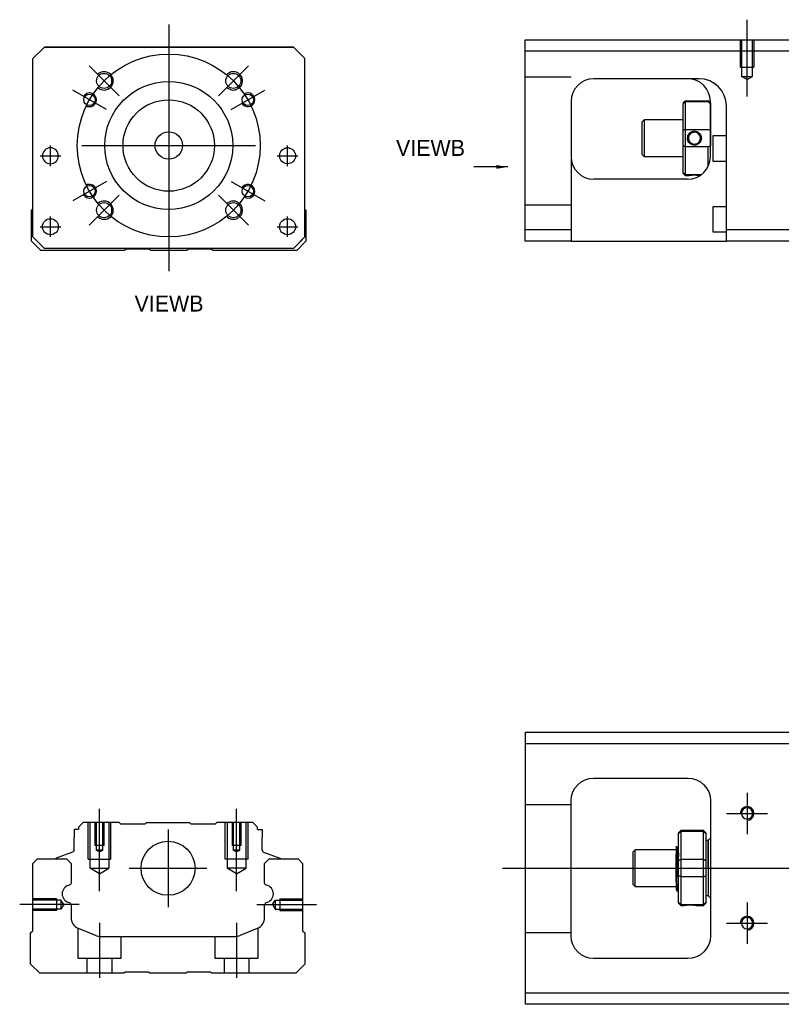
# Model space of a CAD drawing. Header units: millimetres. Extents: x -227 to 3135, y -1502 to 860.
# Tile 394 of 582: x 974 to 1141, y -1106 to -890. Entities that reach past the tile are written whole.
import ezdxf
from ezdxf.lldxf.tags import DXFTag

# ---------------------------------------------------------------- set-up
doc = ezdxf.new("R2010")
doc.units = ezdxf.units.MM
doc.layers.get('0').update_dxf_attribs({"linetype": 'CONTINUOUS'})
doc.layers.add('2', color=7, linetype='CONTINUOUS', true_color=0xffffff)
doc.styles.add('CHN', font='txt')
doc.styles.add('DIM-7', font='SIMPLEX.shx', dxfattribs={"width": 0.7, "bigfont": 'chineset.shx'})
tags = doc.linetypes.add('DASHED', pattern=[25.72, 12.86, -12.86]).pattern_tags.tags
tags[6:7] = [DXFTag(74, 4), DXFTag(75, 0), DXFTag(340, '0'), DXFTag(46, 0.0), DXFTag(50, 0.0), DXFTag(44, 0.0), DXFTag(45, 0.0)]
tags[4:5] = [DXFTag(74, 4), DXFTag(75, 0), DXFTag(340, '0'), DXFTag(46, 0.0), DXFTag(50, 0.0), DXFTag(44, 0.0), DXFTag(45, 0.0)]
doc.dimstyles.new('CNS', dxfattribs={"dimtxt": 3.5, "dimasz": 2.5, "dimexe": 1, "dimexo": 1, "dimgap": 1, "dimtad": 1, "dimdsep": 46, "dimtxsty": 'DIM-7', "dimcen": 0.09, "dimclrd": 4, "dimclre": 4, "dimclrt": 1, "dimadec": 0, "dimazin": 0, "dimtfac": 1, "dimtmove": 0, "dimatfit": 3, "dimfxl": 0, "dimtvp": 0.971429, "dimtolj": 1, "dimarcsym": 0})

msp = doc.modelspace()

# ---------------------------------------------------------------- linework, layer by layer
at = {"ltscale": 0.3}
for p, q in [((1006.51, -891.31), (1006.51, -945.31)), ((995.66, -906.95), (989.08, -900.38)), ((1017.37, -906.95), (1023.94, -900.38)), ((992.87, -909.93), (985.51, -905.68)), ((1020.15, -909.93), (1027.51, -905.68)), ((980.63, -922.31), (980.63, -917.81)), ((980.63, -922.31), (980.63, -917.81)), ((987.51, -917.81), (1025.51, -917.81)), ((1032.5, -922.31), (1032.5, -917.81)), ((1032.5, -922.31), (1032.5, -917.81)), ((992.87, -925.68), (985.51, -929.93)), ((1020.15, -925.68), (1027.51, -929.93)), ((995.66, -928.66), (989.08, -935.24)), ((1017.37, -928.66), (1023.94, -935.24)), ((980.63, -937.81), (980.63, -933.31)), ((980.63, -937.81), (980.63, -933.31)), ((1032.5, -937.81), (1032.5, -933.31)), ((1032.5, -937.81), (1032.5, -933.31)), ((1006.36, -1067.4), (1006.36, -1084.4)), ((997.86, -1075.9), (1014.86, -1075.9))]:
    msp.add_line(p, q, dxfattribs=at)
at = {"linetype": 'Continuous'}
for p, q in [((976.81, -898.81), (979.31, -896.31)), ((979.31, -896.31), (976.81, -898.81)), ((979.31, -896.31), (1033.81, -896.31)), ((1033.81, -896.31), (979.31, -896.31)), ((1033.81, -896.31), (1036.31, -898.81)), ((1036.31, -898.81), (1033.81, -896.31)), ((976.81, -937.81), (976.81, -898.81)), ((1036.31, -937.81), (1036.31, -898.81)), ((976.51, -931.96), (976.81, -931.66)), ((976.51, -938.76), (976.51, -931.96)), ((1036.31, -931.76), (1036.51, -931.96)), ((1036.51, -931.96), (1036.51, -938.76)), ((978.51, -940.76), (976.51, -938.76)), ((976.81, -937.81), (979.31, -940.31)), ((979.31, -940.31), (977.81, -938.81)), ((1033.81, -940.31), (1036.31, -937.81)), ((1036.51, -938.76), (1034.51, -940.76)), ((996.86, -940.76), (978.51, -940.76)), ((979.31, -940.31), (979.31, -940.31)), ((1033.81, -940.31), (979.31, -940.31)), ((1033.81, -940.31), (979.31, -940.31)), ((997.21, -940.51), (996.86, -940.76)), ((1002.21, -940.51), (997.21, -940.51)), ((1002.57, -940.76), (1002.21, -940.51)), ((1010.46, -940.76), (1002.57, -940.76)), ((1010.81, -940.51), (1010.46, -940.76)), ((1015.81, -940.51), (1010.81, -940.51)), ((1016.16, -940.76), (1015.81, -940.51)), ((1034.51, -940.76), (1016.16, -940.76)), ((1084.52, -1048.65), (1084.52, -1046.15)), ((1084.52, -1046.15), (1143.52, -1046.15)), ((1143.52, -1048.65), (1084.52, -1048.65)), ((1084.52, -1103.15), (1084.52, -1048.65)), ((1099.52, -1056.15), (1120.02, -1056.15)), ((1094.52, -1090.65), (1094.52, -1061.15)), ((1125.02, -1061.15), (1125.02, -1090.65)), ((987.79, -1065.9), (986.79, -1066.9)), ((995.66, -1065.9), (987.79, -1065.9)), ((995.96, -1066.2), (995.66, -1065.9)), ((1001.36, -1066.2), (1001.66, -1065.9)), ((1001.66, -1065.9), (1011.06, -1065.9)), ((1011.36, -1066.2), (1011.06, -1065.9)), ((1017.06, -1065.9), (1016.76, -1066.2)), ((1024.93, -1065.9), (1017.06, -1065.9)), ((1025.93, -1066.9), (1024.93, -1065.9)), ((985.79, -1067.4), (985.79, -1069.1)), ((986.79, -1067.4), (985.79, -1067.4)), ((986.79, -1066.9), (986.79, -1067.4)), ((995.96, -1066.2), (1001.36, -1066.2)), ((1011.36, -1066.2), (1016.76, -1066.2)), ((1025.93, -1067.4), (1025.93, -1066.9)), ((1025.93, -1067.4), (1026.93, -1067.4)), ((1026.93, -1067.4), (1026.93, -1069.1)), ((1118.51, -1067.65), (1118.01, -1068.15)), ((1118.01, -1068.33), (1118.01, -1068.15)), ((1123.51, -1067.65), (1118.51, -1067.65)), ((1118.51, -1067.65), (1118.51, -1067.88)), ((1118.51, -1067.88), (1118.51, -1073.92)), ((1123.51, -1067.88), (1118.51, -1067.88)), ((1124.01, -1068.15), (1123.51, -1067.65)), ((1123.51, -1067.88), (1123.51, -1067.65)), ((1123.51, -1073.92), (1123.51, -1067.88)), ((1124.01, -1068.15), (1124.01, -1068.33)), ((985.79, -1071.9), (985.79, -1069.1)), ((1026.93, -1071.9), (1026.93, -1069.1)), ((1118.01, -1074.17), (1118.01, -1068.33)), ((1124.01, -1068.33), (1124.01, -1074.17)), ((1124.51, -1069.85), (1124.01, -1069.85)), ((1124.51, -1075.85), (1124.51, -1069.85)), ((1124.51, -1069.95), (1124.51, -1081.75)), ((985.46, -1072.37), (981.88, -1073.66)), ((1027.26, -1072.37), (1030.84, -1073.66)), ((1108.51, -1071.85), (1108.01, -1072.35)), ((1108.01, -1072.35), (1108.01, -1072.35)), ((1108.01, -1072.35), (1108.01, -1079.35)), ((1117.51, -1071.85), (1108.51, -1071.85)), ((1108.51, -1079.85), (1108.51, -1071.85)), ((1117.89, -1071.35), (1117.64, -1071.35)), ((976.81, -1074.85), (977.81, -1073.85)), ((977.81, -1073.85), (984.14, -1073.85)), ((981.75, -1073.82), (981.75, -1073.85)), ((984.14, -1073.85), (985.14, -1074.85)), ((1027.49, -1074.85), (1028.49, -1073.85)), ((1028.49, -1073.85), (1034.81, -1073.85)), ((1030.97, -1073.82), (1030.97, -1073.85)), ((1034.81, -1073.85), (1035.81, -1074.85)), ((1117.51, -1078.83), (1117.51, -1072.88)), ((1118.01, -1075.85), (1118.01, -1074.17)), ((1118.51, -1073.92), (1118.51, -1075.85)), ((1118.51, -1073.92), (1123.51, -1073.92)), ((1123.51, -1075.85), (1123.51, -1073.92)), ((1124.01, -1074.17), (1124.01, -1077.52)), ((976.81, -1089.55), (976.81, -1074.85)), ((985.14, -1074.85), (985.14, -1079.13)), ((1027.49, -1079.13), (1027.49, -1074.85)), ((1035.81, -1074.85), (1035.81, -1089.55)), ((1118.01, -1077.52), (1118.01, -1075.85)), ((1118.51, -1075.85), (1118.51, -1077.78)), ((1123.51, -1077.78), (1123.51, -1075.85)), ((1124.51, -1075.85), (1124.51, -1081.85)), ((1118.01, -1083.36), (1118.01, -1077.52)), ((1118.51, -1077.78), (1118.51, -1083.82)), ((1123.51, -1077.78), (1118.51, -1077.78)), ((1123.51, -1083.82), (1123.51, -1077.78)), ((1124.01, -1077.52), (1124.01, -1083.36)), ((1108.01, -1079.35), (1108.51, -1079.85)), ((1108.51, -1079.85), (1117.51, -1079.85)), ((1117.68, -1080.85), (1117.85, -1080.85)), ((1124.01, -1081.85), (1124.51, -1081.85)), ((985.14, -1083.86), (985.14, -1086.68)), ((1027.49, -1086.68), (1027.49, -1083.86)), ((1118.01, -1083.55), (1118.01, -1083.36)), ((1118.01, -1083.55), (1118.51, -1084.05)), ((1118.51, -1083.82), (1118.51, -1084.05)), ((1118.51, -1083.82), (1123.51, -1083.82)), ((1118.51, -1084.05), (1119.01, -1084.05)), ((1122.02, -1084.05), (1123.51, -1084.05)), ((1123.51, -1084.05), (1124.01, -1083.55)), ((1123.51, -1084.05), (1123.51, -1083.82)), ((1124.01, -1083.36), (1124.01, -1083.55)), ((976.31, -1090.05), (976.81, -1089.55)), ((986.68, -1088.99), (990.24, -1090.47)), ((1022.38, -1090.47), (1025.94, -1088.99)), ((1035.81, -1089.55), (1036.31, -1090.05)), ((976.31, -1096.85), (976.31, -1090.05)), ((992.16, -1090.85), (1020.47, -1090.85)), ((1036.31, -1090.05), (1036.31, -1096.85)), ((1120.02, -1095.65), (1099.52, -1095.65)), ((978.31, -1098.85), (976.31, -1096.85)), ((1036.31, -1096.85), (1034.31, -1098.85)), ((996.66, -1098.85), (978.31, -1098.85)), ((997.01, -1098.6), (996.66, -1098.85)), ((1002.01, -1098.6), (997.01, -1098.6)), ((1002.36, -1098.85), (1002.01, -1098.6)), ((1010.26, -1098.85), (1002.36, -1098.85)), ((1010.61, -1098.6), (1010.26, -1098.85)), ((1015.61, -1098.6), (1010.61, -1098.6)), ((1015.96, -1098.85), (1015.61, -1098.6)), ((1034.31, -1098.85), (1015.96, -1098.85)), ((1084.52, -1105.65), (1084.52, -1103.15)), ((1084.52, -1103.15), (1143.52, -1103.15)), ((1143.52, -1105.65), (1084.52, -1105.65))]:
    msp.add_line(p, q, dxfattribs=at)
at = {"linetype": 'DASHED'}
for p, q in [((979.31, -896.31), (979.31, -896.31)), ((995.79, -896.31), (993.34, -896.31)), ((1017.34, -896.31), (1019.79, -896.31)), ((1033.81, -896.31), (1033.81, -896.31)), ((976.81, -898.81), (976.81, -898.81)), ((1036.31, -898.81), (1036.31, -898.81)), ((978.88, -920.06), (978.88, -920.06)), ((982.38, -920.06), (982.38, -920.06)), ((1030.75, -920.06), (1030.75, -920.06)), ((1034.25, -920.06), (1034.25, -920.06)), ((976.81, -923.31), (976.81, -923.31)), ((1036.31, -923.31), (1036.31, -923.31)), ((978.88, -935.56), (978.88, -935.56)), ((982.38, -935.56), (982.38, -935.56)), ((977.81, -938.81), (977.81, -938.81)), ((1033.81, -940.31), (1036.31, -937.81)), ((1035.31, -938.81), (1033.81, -940.31)), ((1036.31, -937.81), (1035.31, -938.81)), ((1035.31, -938.81), (1035.31, -938.81)), ((1033.81, -940.31), (1033.81, -940.31)), ((995.96, -1066.2), (995.96, -1066.2)), ((1016.76, -1066.2), (1016.76, -1066.2)), ((1117.64, -1071.35), (1117.64, -1071.35))]:
    msp.add_line(p, q, dxfattribs=at)
for p, q in [((978.38, -920.06), (982.88, -920.06)), ((978.38, -920.06), (982.88, -920.06)), ((1030.25, -920.06), (1034.75, -920.06)), ((1030.25, -920.06), (1034.75, -920.06)), ((978.38, -935.56), (982.88, -935.56)), ((978.38, -935.56), (982.88, -935.56)), ((1030.25, -935.56), (1034.75, -935.56)), ((1030.25, -935.56), (1034.75, -935.56)), ((1133.02, -1059.4), (1133.02, -1068.4)), ((1128.52, -1063.9), (1137.52, -1063.9)), ((1079.52, -1075.85), (1217.95, -1075.85)), ((986.91, -1083.85), (973.91, -1083.85)), ((1133.02, -1083.4), (1133.02, -1092.4)), ((1128.52, -1087.9), (1137.52, -1087.9))]:
    msp.add_line(p, q)
at = {"ltscale": 0.1}
for p, q in [((991.36, -1080.9), (991.36, -1062.9)), ((1021.36, -1080.9), (1021.36, -1062.9)), ((1025.81, -1083.85), (1038.81, -1083.85)), ((991.36, -1087.85), (991.36, -1099.85)), ((1021.36, -1087.85), (1021.36, -1099.85))]:
    msp.add_line(p, q, dxfattribs=at)
at = {"linetype": 'DASHED', "ltscale": 0.1}
for p, q in [((1094.52, -1062.04), (1084.52, -1062.04)), ((988.86, -1073.9), (988.86, -1065.9)), ((989.29, -1075.9), (989.29, -1065.9)), ((990.36, -1065.9), (990.36, -1070.9)), ((990.62, -1065.9), (990.62, -1071.9)), ((992.1, -1071.9), (992.1, -1065.9)), ((992.36, -1070.9), (992.36, -1065.9)), ((993.43, -1065.9), (993.43, -1075.9)), ((993.86, -1073.9), (993.86, -1065.9)), ((1018.86, -1073.9), (1018.86, -1065.9)), ((1019.29, -1065.9), (1019.29, -1075.9)), ((1020.36, -1065.9), (1020.36, -1070.9)), ((1020.62, -1065.9), (1020.62, -1071.9)), ((1022.1, -1071.9), (1022.1, -1065.9)), ((1022.36, -1070.9), (1022.36, -1065.9)), ((1023.43, -1075.9), (1023.43, -1065.9)), ((1023.86, -1073.9), (1023.86, -1065.9)), ((992.36, -1070.9), (990.36, -1070.9)), ((992.1, -1071.9), (990.62, -1071.9)), ((991.36, -1072.32), (990.62, -1071.9)), ((991.36, -1072.32), (992.1, -1071.9)), ((1022.36, -1070.9), (1020.36, -1070.9)), ((1022.1, -1071.9), (1020.62, -1071.9)), ((1021.36, -1072.32), (1020.62, -1071.9)), ((1021.36, -1072.32), (1022.1, -1071.9)), ((988.86, -1073.9), (993.86, -1073.9)), ((1023.86, -1073.9), (1018.86, -1073.9)), ((989.29, -1075.9), (993.43, -1075.9)), ((991.36, -1077.09), (989.29, -1075.9)), ((991.36, -1077.09), (993.43, -1075.9)), ((1023.43, -1075.9), (1019.29, -1075.9)), ((1021.36, -1077.09), (1019.29, -1075.9)), ((1021.36, -1077.09), (1023.43, -1075.9)), ((981.94, -1082.55), (976.94, -1082.55)), ((982.94, -1082.84), (976.94, -1082.84)), ((981.94, -1082.55), (981.94, -1085.15)), ((982.94, -1082.84), (982.94, -1084.86)), ((983.53, -1083.85), (982.94, -1082.84)), ((1029.23, -1083.85), (1029.81, -1082.84)), ((1029.81, -1082.84), (1029.81, -1084.86)), ((1029.81, -1082.84), (1035.81, -1082.84)), ((1030.81, -1082.55), (1030.81, -1085.15)), ((1030.81, -1082.55), (1035.81, -1082.55)), ((982.94, -1084.86), (976.94, -1084.86)), ((981.94, -1085.15), (976.94, -1085.15)), ((981.94, -1084.93), (981.94, -1084.97)), ((983.53, -1083.85), (982.94, -1084.86)), ((1029.23, -1083.85), (1029.81, -1084.86)), ((1029.81, -1084.86), (1035.81, -1084.86)), ((1030.81, -1084.93), (1030.81, -1084.97)), ((1030.81, -1085.15), (1035.81, -1085.15)), ((986.61, -1088.98), (986.61, -1095.55)), ((1026.11, -1095.55), (1026.11, -1088.91)), ((996.11, -1095.55), (996.11, -1090.85)), ((1016.61, -1090.85), (1016.61, -1095.55)), ((1094.52, -1090.04), (1084.52, -1090.04)), ((986.61, -1095.55), (996.11, -1095.55)), ((988.61, -1095.55), (988.61, -1098.85)), ((994.11, -1098.85), (994.11, -1095.55)), ((1016.61, -1095.55), (1026.11, -1095.55)), ((1018.61, -1095.55), (1018.61, -1098.85)), ((1024.11, -1098.85), (1024.11, -1095.55))]:
    msp.add_line(p, q, dxfattribs=at)
at = {"ltscale": 0.3}
msp.add_circle((1006.51, -917.81), 20, dxfattribs=at)
at = {"linetype": 'Continuous'}
for centre, radius in [((992.37, -903.67), 1.65), ((1020.65, -903.67), 1.65), ((1006.51, -917.81), 14), ((989.19, -907.81), 1.25), ((1023.83, -907.81), 1.25), ((1006.51, -917.81), 10), ((1006.51, -917.81), 3), ((1032.5, -920.06), 1.75), ((989.19, -927.81), 1.25), ((1023.83, -927.81), 1.25), ((992.37, -931.95), 1.65), ((1020.65, -931.95), 1.65), ((980.63, -935.56), 1.75), ((1032.5, -935.56), 1.75), ((1006.36, -1075.9), 5.9)]:
    msp.add_circle(centre, radius, dxfattribs=at)
at = {"linetype": 'Continuous', "extrusion": (0, 0, -1)}
for centre, radius in [((-980.63, -920.06), 1.75), ((-1133.02, -1063.9), 1.23), ((-1133.02, -1087.9), 1.23)]:
    msp.add_circle(centre, radius, dxfattribs=at)
for centre, radius, start, end in [((992.37, -903.67), 2, 227.8658, 135), ((1020.65, -903.67), 2, 225, 137.8658), ((989.19, -907.81), 1.5, 242.1491, 150), ((1023.83, -907.81), 1.5, 210, 122.1491), ((989.19, -927.81), 1.5, 210, 117.8509), ((1023.83, -927.81), 1.5, 237.8509, 150), ((992.37, -931.95), 2, 225, 132.134), ((1020.65, -931.95), 2, 222.1342, 135), ((1133.02, -1063.9), 1.5, 270, 180), ((1133.02, -1087.9), 1.5, 270, 180)]:
    msp.add_arc(centre, radius, start, end)
for centre, radius, start, end in [((-1099.52, -1061.15), 5, 0, 90), ((-1120.02, -1061.15), 5, 90, 180), ((-985.29, -1071.9), 0.5, 180, 250.1017), ((-1030.77, -1073.85), 0.2, 109.8983, 172.0917), ((-984.64, -1079.13), 0.5, 180, 249.8105), ((-1027.99, -1079.13), 0.5, 290.1895, 0), ((-984.64, -1083.86), 0.5, 110.1895, 180), ((-1027.99, -1083.86), 0.5, 0, 69.8105), ((-1099.52, -1090.65), 5, 270, 0), ((-1120.02, -1090.65), 5, 180, 270)]:
    msp.add_arc(centre, radius, start, end, dxfattribs=at)
at = {"linetype": 'Continuous'}
for centre, radius, start, end in [((1125.02, -1069.95), 0.5, 90, 180), ((1027.43, -1071.9), 0.5, 180, 250.1017), ((981.95, -1073.85), 0.2, 109.8983, 172.0917), ((985.13, -1081.49), 1.93, 99.5288, 260.4712), ((1027.49, -1081.49), 1.93, 279.5288, 80.4712), ((1125.02, -1081.75), 0.5, 180, 270), ((987.64, -1086.68), 2.5, 180, 247.4572), ((1024.99, -1086.68), 2.5, 292.5428, 0), ((992.16, -1085.85), 5, 247.4572, 270), ((1020.47, -1085.85), 5, 270, 292.5428)]:
    msp.add_arc(centre, radius, start, end, dxfattribs=at)
for points, degree in [([(1118.01, -1068.33), (1118.18, -1068.18), (1118.35, -1068.03), (1118.51, -1067.88)], 3), ([(1123.51, -1067.88), (1123.68, -1068.03), (1123.85, -1068.18), (1124.01, -1068.33)], 3), ([(1117.65, -1071.36), (1117.53, -1071.15)], 1), ([(1118.01, -1072.12), (1117.95, -1071.24), (1117.89, -1071.35)], 2), ([(1118.01, -1074.17), (1118.18, -1074.09), (1118.35, -1074), (1118.51, -1073.92)], 3), ([(1123.51, -1073.92), (1123.68, -1074), (1123.85, -1074.09), (1124.01, -1074.17)], 3), ([(1118.51, -1077.78), (1118.35, -1077.69), (1118.18, -1077.61), (1118.01, -1077.52)], 3), ([(1123.51, -1077.78), (1123.68, -1077.69), (1123.85, -1077.61), (1124.01, -1077.52)], 3), ([(1117.5, -1080.55), (1117.59, -1080.7), (1117.67, -1080.84)], 2), ([(1117.86, -1080.84), (1117.94, -1079.71), (1118.01, -1079.57)], 2), ([(1118.51, -1083.82), (1118.35, -1083.67), (1118.18, -1083.51), (1118.01, -1083.36)], 3), ([(1123.51, -1083.82), (1123.68, -1083.67), (1123.85, -1083.51), (1124.01, -1083.36)], 3)]:
    msp.add_open_spline(points, degree=degree, dxfattribs=at)
for points, knots in [([(1117.51, -1071.13), (1117.51, -1071.17), (1117.51, -1071.26), (1117.51, -1071.58), (1117.51, -1071.81), (1117.51, -1072.33), (1117.51, -1072.59), (1117.51, -1072.88)], [0, 0, 0, 0, 0.341605, 0.341605, 0.709042, 0.709042, 1, 1, 1, 1]), ([(1118.02, -1078.36), (1118, -1078.1), (1117.98, -1077.78), (1117.94, -1077.09), (1117.93, -1076.71), (1117.89, -1075.93), (1117.87, -1075.53), (1117.84, -1073.76), (1117.82, -1073.39), (1117.78, -1072.71), (1117.77, -1072.41), (1117.73, -1071.91), (1117.71, -1071.7), (1117.68, -1071.45), (1117.66, -1071.38), (1117.65, -1071.36)], [0, 0, 0, 0, 0.142488, 0.142488, 0.289539, 0.289539, 0.436554, 0.436554, 0.583581, 0.583581, 0.730615, 0.730615, 0.877631, 0.877631, 1, 1, 1, 1]), ([(1117.89, -1071.35), (1117.91, -1071.35), (1117.93, -1071.4), (1117.96, -1071.62), (1117.98, -1071.8), (1118, -1073.12), (1118.01, -1073.22), (1118.01, -1073.32)], [0, 0, 0, 0, 0.388824, 0.388824, 0.829994, 0.829994, 1, 1, 1, 1]), ([(1117.85, -1080.85), (1117.84, -1080.85), (1117.84, -1080.84), (1117.81, -1080.76), (1117.79, -1080.62), (1117.76, -1080.22), (1117.74, -1079.95), (1117.7, -1079.3), (1117.68, -1078.92), (1117.65, -1078.11), (1117.63, -1076.66), (1117.6, -1075.77), (1117.58, -1074.31), (1117.54, -1073.53), (1117.53, -1073.19), (1117.51, -1072.88)], [0, 0, 0, 0, 0.062674, 0.062674, 0.22432, 0.22432, 0.386002, 0.386002, 0.547651, 0.547651, 0.70934, 0.70934, 0.870988, 0.870988, 1, 1, 1, 1]), ([(1117.51, -1078.83), (1117.51, -1079.2), (1117.51, -1079.53), (1117.51, -1080.06), (1117.51, -1080.26), (1117.51, -1080.5), (1117.51, -1080.57), (1117.51, -1080.57)], [0, 0, 0, 0, 0.355488, 0.355488, 0.70353, 0.70353, 1, 1, 1, 1]), ([(1117.51, -1078.83), (1117.53, -1079.22), (1117.55, -1079.58), (1117.59, -1080.16), (1117.61, -1080.4), (1117.64, -1080.73), (1117.66, -1080.83), (1117.68, -1080.85), (1117.68, -1080.85), (1117.68, -1080.85)], [0, 0, 0, 0, 0.320659, 0.320659, 0.641321, 0.641321, 0.962057, 0.962057, 1, 1, 1, 1]), ([(1119.01, -1084.05), (1119.01, -1084.05), (1119.04, -1084.04), (1119.15, -1084.02), (1119.24, -1084.01), (1119.45, -1083.97), (1119.59, -1083.95), (1119.88, -1083.92), (1120.04, -1083.91), (1120.37, -1083.9), (1120.55, -1083.9), (1120.87, -1083.91), (1121.02, -1083.91), (1121.31, -1083.94), (1121.45, -1083.96), (1121.68, -1083.99), (1121.78, -1084), (1121.93, -1084.03), (1121.99, -1084.04), (1122.02, -1084.05), (1122.02, -1084.05), (1122.02, -1084.05)], [0, 0, 0, 0, 0.109357, 0.109357, 0.21915, 0.21915, 0.330451, 0.330451, 0.436162, 0.436162, 0.542186, 0.542186, 0.640015, 0.640015, 0.743853, 0.743853, 0.849113, 0.849113, 0.958413, 0.958413, 1, 1, 1, 1])]:
    msp.add_open_spline(points, degree=3, knots=knots, dxfattribs=at)
at = {"linetype": 'DASHED'}
for points, degree in [([(1117.89, -1071.35), (1117.88, -1071.35), (1117.88, -1071.36)], 2), ([(1119.01, -1084.04), (1119.02, -1084.03)], 1)]:
    msp.add_open_spline(points, degree=degree, dxfattribs=at)
at = {"layer": '2', "ltscale": 0.5}
msp.add_line((1133.01, -907.11), (1133.01, -890.29), dxfattribs=at)
at = {"layer": '2', "linetype": 'Continuous'}
for p, q in [((1084.51, -897.2), (1084.51, -894.7)), ((1084.51, -894.7), (1143.51, -894.7)), ((1143.51, -897.2), (1084.51, -897.2)), ((1084.51, -936.2), (1084.51, -897.2)), ((1122.36, -903.2), (1099.51, -903.2)), ((1094.51, -908.2), (1094.51, -936.2)), ((1119.01, -908.5), (1119.51, -908)), ((1119.01, -908.5), (1119.01, -908.68)), ((1119.01, -914.52), (1119.01, -908.68)), ((1119.51, -908), (1119.51, -908.23)), ((1119.51, -908), (1124.51, -908)), ((1119.51, -908.23), (1119.51, -914.27)), ((1124.51, -908.23), (1119.51, -908.23)), ((1125.01, -908.5), (1124.51, -908)), ((1124.51, -908.23), (1124.51, -908)), ((1125.01, -920.2), (1125.01, -908.2)), ((1125.01, -908.5), (1125.01, -908.68)), ((1125.01, -908.68), (1125.01, -914.52)), ((1128.51, -936.2), (1128.51, -909.2)), ((1110.51, -912.2), (1110.01, -912.7)), ((1110.01, -912.7), (1110.01, -916.2)), ((1119.01, -912.2), (1110.51, -912.2)), ((1110.51, -912.2), (1110.51, -920.2)), ((1119.01, -917.88), (1119.01, -914.52)), ((1119.51, -914.27), (1119.51, -918.13)), ((1119.51, -914.27), (1124.51, -914.27)), ((1125.01, -914.52), (1125.01, -917.88)), ((1110.01, -916.2), (1110.01, -919.7)), ((1128.51, -915.7), (1125.51, -915.7)), ((1125.51, -915.7), (1125.51, -921.2)), ((1119.01, -923.71), (1119.01, -917.88)), ((1119.51, -918.13), (1119.51, -924.17)), ((1124.51, -918.13), (1119.51, -918.13)), ((1124.51, -922.38), (1124.51, -918.13)), ((1110.01, -919.7), (1110.51, -920.2)), ((1110.51, -920.2), (1119.01, -920.2)), ((1125.51, -921.2), (1128.51, -921.2)), ((1119.01, -923.9), (1119.01, -923.71)), ((1120.01, -925.2), (1099.51, -925.2)), ((1119.01, -923.9), (1119.51, -924.4)), ((1119.51, -924.17), (1119.51, -924.4)), ((1119.51, -924.17), (1123.05, -924.17)), ((1119.51, -924.4), (1120.01, -924.4)), ((1128.51, -931.2), (1125.51, -931.2)), ((1125.51, -931.2), (1125.51, -936.7)), ((1084.51, -936.2), (1094.51, -936.2)), ((1084.51, -938.7), (1084.51, -936.2)), ((1094.51, -936.2), (1094.51, -938.7)), ((1125.51, -936.7), (1128.51, -936.7)), ((1128.51, -938.7), (1128.51, -936.2)), ((1128.51, -936.2), (1143.51, -936.2)), ((1094.51, -938.7), (1084.51, -938.7)), ((1094.51, -938.7), (1128.51, -938.7)), ((1143.51, -938.7), (1128.51, -938.7))]:
    msp.add_line(p, q, dxfattribs=at)
at = {"layer": '2', "linetype": 'DASHED', "ltscale": 0.1}
for p, q in [((1131.51, -894.7), (1131.51, -900.7)), ((1131.79, -894.7), (1131.79, -902.7)), ((1134.24, -902.7), (1134.24, -894.7)), ((1134.51, -894.7), (1134.51, -900.7)), ((1131.51, -900.7), (1134.51, -900.7)), ((1094.51, -902.84), (1084.51, -902.84)), ((1133.01, -903.4), (1131.79, -902.69)), ((1131.79, -902.7), (1134.24, -902.7)), ((1133.01, -903.4), (1134.24, -902.69)), ((1094.51, -930.84), (1084.51, -930.84))]:
    msp.add_line(p, q, dxfattribs=at)
at = {"layer": '2', "linetype": 'DASHED'}
msp.add_line((1122.51, -903.2), (1122.36, -903.2), dxfattribs=at)
at = {"layer": '2', "linetype": 'Continuous'}
for centre, start, end in [((1099.51, -908.2), 90, 180), ((1120.01, -908.2), 0, 90), ((1099.51, -920.2), 180, 270), ((1120.01, -920.2), 270, 0)]:
    msp.add_arc(centre, 5, start, end, dxfattribs=at)
at = {"layer": '2', "linetype": 'DASHED'}
msp.add_arc((1122.51, -909.2), 6, 0, 90, dxfattribs=at)
at = {"layer": '2', "linetype": 'Continuous'}
msp.add_ellipse((1122.51, -909.2), major_axis=(-4.24, 4.24), ratio=1, start_param=3.926991, end_param=5.497787, dxfattribs=at)
for points in [[(1122.51, -903.2), (1122.46, -903.2), (1122.41, -903.2), (1122.36, -903.2)], [(1119.51, -908.23), (1119.35, -908.38), (1119.18, -908.53), (1119.01, -908.68)], [(1124.51, -908.23), (1124.68, -908.38), (1124.85, -908.53), (1125.01, -908.68)], [(1119.51, -914.27), (1119.35, -914.35), (1119.18, -914.44), (1119.01, -914.52)], [(1124.51, -914.27), (1124.68, -914.35), (1124.85, -914.44), (1125.01, -914.52)], [(1119.51, -918.13), (1119.35, -918.04), (1119.18, -917.96), (1119.01, -917.88)], [(1125.01, -917.88), (1124.85, -917.96), (1124.68, -918.04), (1124.51, -918.13)], [(1119.51, -924.17), (1119.35, -924.02), (1119.18, -923.87), (1119.01, -923.71)]]:
    msp.add_open_spline(points, degree=3, dxfattribs=at)
for points, knots in [([(1120.01, -916.2), (1120.01, -916.02), (1120.04, -915.85), (1120.15, -915.51), (1120.24, -915.36), (1120.45, -915.08), (1120.59, -914.96), (1120.88, -914.78), (1121.04, -914.71), (1121.37, -914.64), (1121.55, -914.63), (1121.87, -914.68), (1122.02, -914.73), (1122.31, -914.87), (1122.45, -914.97), (1122.68, -915.2), (1122.78, -915.35), (1122.93, -915.65), (1122.98, -915.82), (1123.02, -916.06), (1123.02, -916.13), (1123.02, -916.2)], [0, 0, 0, 0, 0.109357, 0.109357, 0.21915, 0.21915, 0.330451, 0.330451, 0.436162, 0.436162, 0.542186, 0.542186, 0.640015, 0.640015, 0.743853, 0.743853, 0.849113, 0.849113, 0.958413, 0.958413, 1, 1, 1, 1]), ([(1122.81, -916.2), (1122.81, -916.08), (1122.8, -915.95), (1122.72, -915.7), (1122.66, -915.57), (1122.49, -915.33), (1122.39, -915.23), (1122.15, -915.06), (1122.02, -914.99), (1121.74, -914.91), (1121.59, -914.89), (1121.3, -914.91), (1121.16, -914.94), (1120.9, -915.05), (1120.77, -915.12), (1120.55, -915.31), (1120.46, -915.43), (1120.31, -915.68), (1120.26, -915.82), (1120.22, -916.04), (1120.21, -916.12), (1120.21, -916.2)], [0, 0, 0, 0, 0.090081, 0.090081, 0.195216, 0.195216, 0.30186, 0.30186, 0.410211, 0.410211, 0.517617, 0.517617, 0.621981, 0.621981, 0.727419, 0.727419, 0.835017, 0.835017, 0.943332, 0.943332, 1, 1, 1, 1]), ([(1123.02, -916.2), (1123.02, -916.37), (1122.99, -916.55), (1122.88, -916.88), (1122.79, -917.04), (1122.57, -917.32), (1122.44, -917.44), (1122.14, -917.62), (1121.98, -917.68), (1121.65, -917.76), (1121.48, -917.76), (1121.16, -917.72), (1121, -917.67), (1120.71, -917.53), (1120.58, -917.43), (1120.34, -917.19), (1120.24, -917.05), (1120.09, -916.74), (1120.04, -916.57), (1120.01, -916.33), (1120.01, -916.26), (1120.01, -916.2)], [0, 0, 0, 0, 0.109681, 0.109681, 0.219848, 0.219848, 0.331471, 0.331471, 0.436803, 0.436803, 0.542595, 0.542595, 0.640477, 0.640477, 0.744315, 0.744315, 0.8492, 0.8492, 0.95844, 0.95844, 1, 1, 1, 1]), ([(1120.21, -916.2), (1120.21, -916.32), (1120.23, -916.45), (1120.31, -916.7), (1120.37, -916.83), (1120.53, -917.06), (1120.64, -917.17), (1120.87, -917.34), (1121.01, -917.41), (1121.29, -917.49), (1121.44, -917.5), (1121.73, -917.49), (1121.87, -917.46), (1122.13, -917.35), (1122.26, -917.27), (1122.47, -917.09), (1122.57, -916.97), (1122.71, -916.72), (1122.77, -916.58), (1122.81, -916.35), (1122.81, -916.28), (1122.81, -916.2)], [0, 0, 0, 0, 0.090082, 0.090082, 0.19511, 0.19511, 0.301651, 0.301651, 0.410013, 0.410013, 0.517402, 0.517402, 0.621792, 0.621792, 0.727238, 0.727238, 0.834796, 0.834796, 0.943135, 0.943135, 1, 1, 1, 1]), ([(1120.01, -924.4), (1120.01, -924.4), (1120.04, -924.39), (1120.15, -924.37), (1120.24, -924.36), (1120.46, -924.32), (1120.59, -924.3), (1120.89, -924.27), (1121.05, -924.26), (1121.38, -924.25), (1121.55, -924.25), (1121.87, -924.26), (1122.02, -924.27), (1122.31, -924.29), (1122.45, -924.31), (1122.65, -924.33), (1122.73, -924.35), (1122.79, -924.36)], [0, 0, 0, 0, 0.1096809, 0.1096809, 0.2198481, 0.2198481, 0.3314707, 0.3314707, 0.4368026, 0.4368026, 0.542595, 0.542595, 0.6404774, 0.6404774, 0.7443154, 0.7443154, 0.8201607, 0.8201607, 0.8201607, 0.8201607])]:
    msp.add_open_spline(points, degree=3, knots=knots, dxfattribs=at)

# ---------------------------------------------------------------- texts
at = {"char_height": 3.5, "attachment_point": 9, "style": 'CHN'}
for insert in [(1071.32, -920.08), (1014.12, -954.12)]:
    msp.add_mtext('VIEWB', dxfattribs=dict(at, insert=insert))

# ---------------------------------------------------------------- leaders
msp.add_leader([(1080.66, -922.49), (1073.22, -922.5)], dimstyle='CNS', override={"dimgap": 1, "dimtad": 1})

doc.saveas('drawing.dxf')
